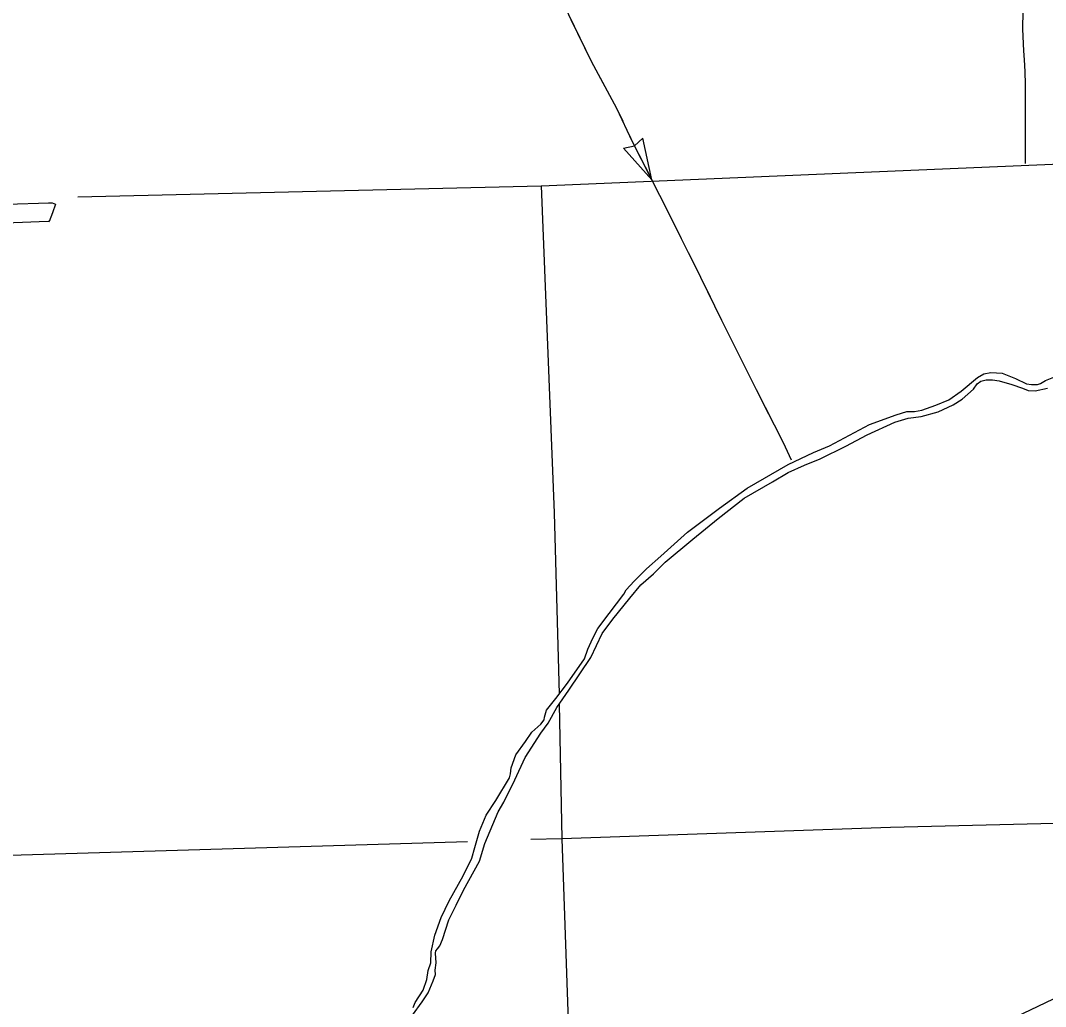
# Model space of a CAD drawing. Extents: x -117616 to 64730, y 54117 to 789866.
# Drawn here: x 62585 to 62750.6, y 54599.6 to 54758.9 of the extents above; entities that cross this region are included whole.
import ezdxf

# ---------------------------------------------------------------- set-up
doc = ezdxf.new("R2010")
doc.units = 0
for name, color, linetype in [('34', 7, 'Continuous'), ('35', 7, 'Continuous'), ('43', 7, 'Continuous'), ('46', 7, 'Continuous'), ('5', 7, 'Continuous'), ('6', 7, 'Continuous'), ('R_Dimension', 7, 'Continuous')]:
    doc.layers.add(name, color=color, linetype=linetype)

msp = doc.modelspace()

# ---------------------------------------------------------------- linework, layer by layer
at = {"layer": '34'}
msp.add_lwpolyline([(62745.31, 54841.67), (62745.26, 54840.56), (62745.24, 54839.73), (62745.26, 54837.75), (62745.41, 54832.62), (62745.64, 54825.59), (62745.78, 54818.79), (62746.02, 54811.38), (62746.14, 54805.98), (62746.34, 54800.18), (62746.42, 54796.42), (62746.58, 54788.73), (62746.82, 54784.33), (62747.06, 54776.25), (62747.14, 54768.88), (62746.98, 54763.48), (62746.9, 54757.56), (62747.06, 54754.07), (62747.14, 54752.59), (62747.26, 54750.71), (62747.34, 54748.59), (62747.3, 54744.03), (62747.34, 54735.82)], dxfattribs=at)
at = {"layer": '35'}
for points in [[(62648.43, 54599.48), (62648.78, 54600.3), (62650.06, 54602.25), (62650.67, 54604.02), (62650.85, 54605.43), (62651.27, 54606.71), (62651.36, 54608.46), (62651.96, 54611.18), (62652.97, 54613.99), (62654.27, 54616.68), (62656.52, 54620.75), (62657.9, 54623.61), (62658.39, 54625.32), (62659.13, 54627.96), (62660.26, 54630.52), (62661.79, 54632.94), (62664.03, 54636.59), (62664.18, 54637.21), (62664.26, 54638.22), (62665.05, 54640.29), (62666.6, 54642.46), (62667.63, 54643.97), (62669.04, 54645.25), (62669.58, 54645.94), (62669.68, 54646.36), (62669.98, 54647.5), (62671.5, 54649.4), (62673.38, 54651.86), (62676.14, 54655.79), (62676.66, 54657.37), (62677.47, 54659.12), (62678.26, 54660.72), (62680.08, 54663.14), (62682.5, 54666.25), (62682.87, 54666.96), (62684.15, 54668.37), (62686.15, 54670.35), (62688.46, 54672.39), (62692.75, 54676.27), (62697.95, 54680.14), (62702.39, 54683.37), (62709, 54687.2), (62713.11, 54689.17), (62715.73, 54690.23), (62722.16, 54693.66), (62726.45, 54695.24), (62728.22, 54695.76), (62729.46, 54695.78), (62730.64, 54696.01), (62732.91, 54696.79), (62734.98, 54697.66), (62737, 54699.04), (62739.64, 54701.29), (62740.65, 54701.83), (62741.78, 54702.05), (62743.58, 54701.95), (62745.73, 54701.09), (62747.55, 54700.25), (62748.36, 54700.13), (62749.32, 54700.13), (62749.82, 54700.27), (62750.58, 54700.77), (62752.48, 54701.53)], [(62648.35, 54598.25), (62649.92, 54600.36), (62650.86, 54601.83), (62651.65, 54603.76), (62652.03, 54604.8), (62652, 54605.51), (62652.15, 54606.7), (62652.05, 54608.27), (62652.08, 54608.63), (62652.36, 54608.93), (62652.76, 54609.44), (62653.17, 54610.45), (62654.21, 54613.63), (62655.4, 54615.99), (62656.59, 54618.42), (62659.18, 54623.14), (62660.04, 54625.98), (62662.19, 54631.11), (62663.08, 54632.63), (62664.88, 54636.23), (62666.53, 54639.84), (62669.06, 54643.77), (62670.25, 54645.39), (62671.67, 54647.96), (62673.6, 54650.72), (62677.12, 54656.02), (62679, 54659.91), (62680.72, 54662.19), (62683.46, 54665.62), (62685.24, 54667.77), (62687.26, 54669.52), (62689.16, 54671.45), (62693.6, 54675.13), (62697.73, 54678.5), (62701.94, 54681.75), (62706.5, 54684.39), (62709.04, 54685.94), (62711.67, 54687.11), (62714.21, 54688.12), (62718.32, 54690.18), (62721.79, 54691.98), (62726.25, 54694.06), (62728.4, 54694.67), (62730.53, 54694.97), (62733.27, 54695.73), (62735.71, 54696.85), (62737.12, 54697.74), (62738.95, 54699.36), (62739.58, 54700.22), (62740.17, 54700.68), (62741.03, 54700.86), (62742.02, 54700.86), (62743.13, 54700.71), (62745.19, 54700.15), (62746.86, 54699.54), (62747.82, 54699.18), (62748.94, 54699.11), (62750.91, 54699.54)]]:
    msp.add_lwpolyline(points, dxfattribs=at)
at = {"layer": '43'}
for p, q in [((62685.56, 54739.92), (62684.21, 54738.69)), ((62687, 54733.2), (62685.56, 54739.92)), ((62682.4, 54738.3), (62684.19, 54738.68)), ((62687, 54733.2), (62682.4, 54738.3))]:
    msp.add_line(p, q, dxfattribs=at)
for points in [[(62672.6, 54761.8), (62677.21, 54752.37), (62681.3, 54744.79), (62683.84, 54739.38), (62688.26, 54730.75), (62691.49, 54724.25), (62694.86, 54717.47), (62698.27, 54710.51), (62703.85, 54699.3), (62708.23, 54690.77), (62709.5, 54687.98)], [(62673.91, 54759.12), (62677.21, 54752.37), (62677.4, 54752.01)], [(62678.66, 54749.69), (62681.3, 54744.79), (62682.3, 54742.66)], [(62683.42, 54740.27), (62683.84, 54739.38), (62687, 54733.2)], [(62688.21, 54730.85), (62688.26, 54730.75), (62689.97, 54727.31)], [(62689.97, 54727.31), (62691.49, 54724.25), (62691.73, 54723.76)], [(62692.91, 54721.4), (62694.86, 54717.47), (62696.41, 54714.3)], [(62697.57, 54711.92), (62698.27, 54710.51), (62701.09, 54704.83)], [(62702.27, 54702.47), (62703.85, 54699.3), (62705.85, 54695.4)], [(62707.06, 54693.06), (62708.23, 54690.77), (62709.5, 54687.98)]]:
    msp.add_lwpolyline(points, dxfattribs=at)
at = {"layer": '46'}
for points in [[(62565.05, 54728.88), (62568.04, 54728.87), (62572.37, 54728.94), (62576.1, 54729.01), (62581.04, 54729.19), (62587.9, 54729.44), (62589.52, 54729.51), (62590.13, 54729.47), (62590.65, 54729.29), (62590.15, 54727.87), (62589.65, 54726.46)], [(62565.12, 54725.88), (62568.06, 54725.87), (62572.42, 54725.94), (62576.18, 54726.01), (62581.15, 54726.2), (62588.01, 54726.45), (62589.49, 54726.51), (62589.52, 54726.5), (62589.65, 54726.46)]]:
    msp.add_lwpolyline(points, dxfattribs=at)
at = {"layer": '5'}
for points in [[(62669.11, 54732.25), (62671.24, 54679.41), (62671.94, 54654.02), (62672.02, 54650.08)], [(62672.05, 54648.5), (62672.48, 54626.7)], [(62776.27, 54629.77), (62725.58, 54628.57), (62672.48, 54626.7)], [(62672.48, 54626.7), (62667.45, 54626.63)], [(62672.48, 54626.7), (62676.05, 54522.89)], [(62657.22, 54626.24), (62568.84, 54623.62)]]:
    msp.add_lwpolyline(points, dxfattribs=at)
at = {"layer": '6'}
msp.add_lwpolyline([(62594.25, 54730.44), (62669.11, 54732.25), (62774.61, 54736.71), (62786.29, 54736.98)], dxfattribs=at)
at = {"layer": 'R_Dimension'}
msp.add_lwpolyline([(62940.1, 54690.83), (62215.14, 54344.27), (61753.25, 54344.27)], dxfattribs=at)

doc.saveas('drawing.dxf')
